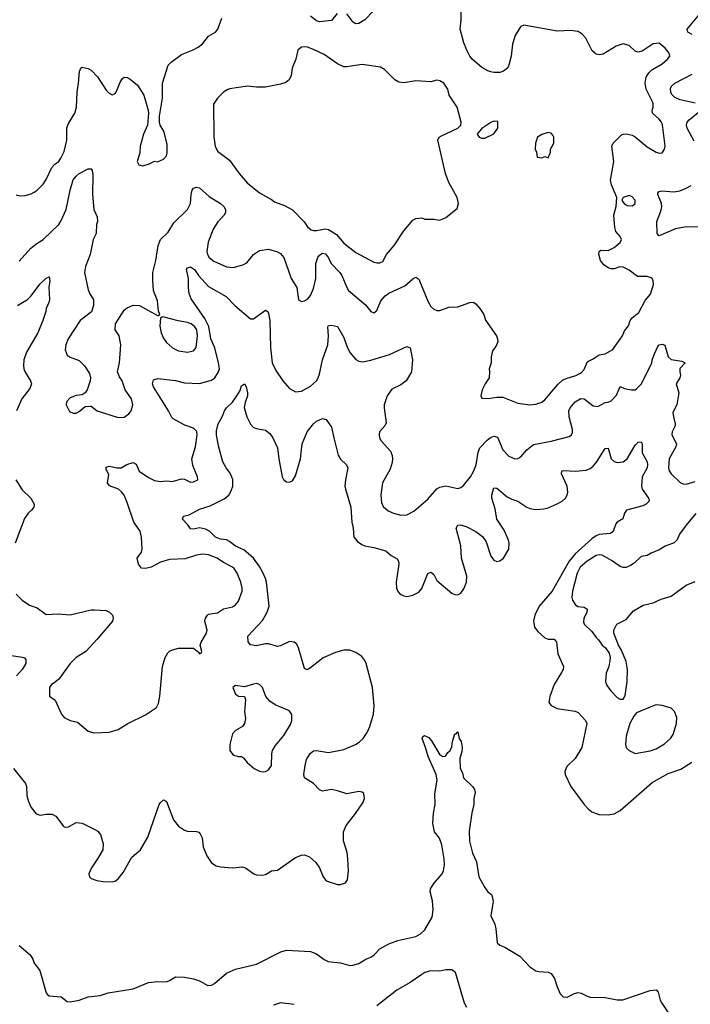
# Model space of a CAD drawing. Header units: inches. Extents: x 1473912 to 1647258, y 640388 to 773423.
# Tile 293 of 420: x 1510374 to 1514837, y 749342 to 755892. Entities that reach past the tile are written whole.
import ezdxf

# ---------------------------------------------------------------- set-up
doc = ezdxf.new("R2010")
doc.units = ezdxf.units.IN
doc.header["$MEASUREMENT"] = 0
doc.layers.add('B5714', color=7, linetype='Continuous')
doc.layers.add('B5715', color=7, linetype='Continuous')

msp = doc.modelspace()

# ---------------------------------------------------------------- linework, layer by layer
at = {"layer": 'B5714', "color": 5, "elevation": 680}
for points in [[(1510370, 749732), (1510443.7, 749670), (1510461.3, 749641.3), (1510470, 749616), (1510507.1, 749567.1), (1510550, 749418), (1510556, 749410), (1510570, 749398.8), (1510650, 749391), (1510690, 749361), (1510710, 749358.8), (1510770, 749368.5), (1510830, 749390.4), (1510910, 749400.5), (1510962, 749418), (1511130, 749444.9), (1511230, 749486.7), (1511290, 749494.2), (1511350, 749492), (1511370, 749499.3), (1511410, 749524.4), (1511470, 749522), (1511530, 749510.2), (1511570, 749496.9), (1511626.4, 749466.4), (1511650, 749468.2), (1511670, 749480.2), (1511750, 749547.9), (1511770, 749558.5), (1511810, 749575.3), (1511950, 749608), (1512112.3, 749690), (1512150, 749701.3), (1512310, 749692.2), (1512350, 749677.7), (1512399.5, 749639.5), (1512426.6, 749626.6), (1512510, 749616.6), (1512570, 749601), (1512590, 749601.4), (1512630, 749613.4), (1512678, 749642), (1512710, 749654.6), (1512732.4, 749670), (1512770, 749710.2), (1512830, 749744.2), (1512890, 749766.4), (1513010, 749792), (1513040.4, 749810), (1513070, 749838), (1513118.4, 749921.6), (1513125.3, 749970), (1513123.1, 750000)], [(1513521.1, 750000), (1513510.5, 749930), (1513536, 749876), (1513543.6, 749843.6), (1513550.6, 749750), (1513570, 749734.9), (1513602.3, 749722.3), (1513702.4, 749662.4), (1513770, 749590.8), (1513810, 749564.9), (1513830, 749559.1), (1513890, 749555.5), (1513910, 749547.7), (1513934.1, 749514.1), (1513950, 749458), (1513970, 749411.3), (1513990, 749391), (1514018, 749390), (1514066.3, 749413.7), (1514090, 749419.3), (1514110, 749415.8), (1514150, 749394.9), (1514170, 749390.3), (1514270, 749386), (1514350, 749372.3), (1514387.5, 749372.5), (1514570, 749433.4), (1514610, 749437.1), (1514622.8, 749422.8), (1514636.5, 749370), (1514647.2, 749350), (1514730, 749224.9)], [(1513350, 749320.7), (1513334.8, 749350), (1513273.4, 749553.4), (1513250, 749571.2), (1513211, 749571), (1513170, 749563.1), (1513110, 749565.5), (1513070, 749552.9), (1513050, 749541), (1512973.2, 749486.8), (1512884.1, 749435.9), (1512750, 749331.6)], [(1512200, 749340), (1512110, 749351.3), (1512063, 749337)]]:
    msp.add_lwpolyline(points, dxfattribs=at)
at = {"layer": 'B5715', "color": 5}
for points, elevation in [([(1510370, 754286.7), (1510448.2, 754371.8), (1510480.8, 754399.2), (1510530, 754429.2), (1510634.4, 754530), (1510650, 754555.3), (1510682.6, 754630), (1510710, 754758.8), (1510730, 754827.3), (1510750, 754852.4), (1510770, 754868), (1510830, 754900.7), (1510850, 754901), (1510856.3, 754890), (1510861.3, 754861.3), (1510859.2, 754730), (1510867.9, 754630), (1510890, 754581), (1510891.4, 754550), (1510885.5, 754530), (1510883.6, 754470), (1510862, 754430), (1510842.2, 754330), (1510811.3, 754250), (1510805.6, 754210), (1510830, 754094.8), (1510843.4, 754063.4), (1510865.7, 754030), (1510864.7, 753990), (1510851, 753949), (1510776.4, 753890), (1510697, 753770), (1510680.3, 753730), (1510676.4, 753696.4), (1510690, 753660.7), (1510710, 753648), (1510770, 753624.9), (1510804, 753590), (1510837.7, 753537.7), (1510844.4, 753510), (1510843.1, 753490), (1510823.8, 753430), (1510810.4, 753409.6), (1510790, 753397), (1510750, 753392.8), (1510710, 753376.3), (1510686, 753350), (1510683.8, 753330), (1510705.8, 753285.8), (1510730, 753274.8), (1510750, 753274), (1510770, 753284.9), (1510810, 753318.8), (1510842, 753322), (1510850, 753321), (1510890, 753290.8), (1511030, 753244.9), (1511070, 753248), (1511101.2, 753270), (1511115.1, 753290), (1511127, 753330), (1511117.6, 753370), (1511076.4, 753430), (1511054.8, 753490), (1511037.3, 753517.3), (1511024.4, 753550), (1511038, 753610), (1511047.1, 753730), (1511036.2, 753790), (1511008.6, 753828.6), (1511011, 753870), (1511070, 753960.4), (1511090, 753974.4), (1511130, 753992.2), (1511171.8, 753991.8), (1511290, 753924.7), (1511296.4, 753923.6), (1511306, 753930), (1511296.5, 753956.5), (1511290, 754022), (1511265.1, 754090), (1511258.9, 754158.9), (1511260.4, 754210), (1511279.3, 754290), (1511294.6, 754390), (1511309.9, 754430.1), (1511362, 754478), (1511399.1, 754540.9), (1511489.7, 754630), (1511509.7, 754670), (1511514.5, 754730), (1511522, 754758), (1511530, 754771.3), (1511550, 754778.8), (1511570, 754774), (1511635.8, 754715.8), (1511710.4, 754670), (1511732, 754650), (1511743.7, 754630), (1511743.7, 754610), (1511731.8, 754590), (1511691.8, 754548.2), (1511660.5, 754499.5), (1511628.4, 754411.6), (1511619.2, 754350), (1511623, 754330), (1511634.7, 754310), (1511665, 754285), (1511750, 754248.7), (1511795.3, 754244.7), (1511858.4, 754261.6), (1511885.5, 754274.5), (1511930, 754330.4), (1511970, 754357.4), (1512030, 754364.9), (1512090, 754347.8), (1512110, 754336.9), (1512130.8, 754310.8), (1512181.3, 754170), (1512217.3, 754110), (1512228.8, 754028.8), (1512250, 754017.1), (1512270, 754021.3), (1512290, 754032.7), (1512310, 754058), (1512330, 754104.9), (1512345.7, 754170), (1512345.8, 754270), (1512357.7, 754310), (1512370, 754326.7), (1512390, 754338.6), (1512410, 754334.7), (1512428.9, 754308.9), (1512446.5, 754270), (1512504.1, 754210), (1512517.1, 754190), (1512550.1, 754110.1), (1512562.8, 754090), (1512674.8, 753994.8), (1512710, 753951), (1512730, 753941), (1512750, 753958), (1512777.2, 754022.8), (1512805.2, 754054.8), (1512830, 754072.9), (1512938, 754122), (1512990, 754168.2), (1513010, 754179.3), (1513030, 754165.5), (1513090, 754020.5), (1513110, 753983.8), (1513130, 753965.5), (1513150, 753957.1), (1513170, 753958.4), (1513230, 753980.3), (1513290, 753982), (1513370, 754010.5), (1513392.8, 754012.8), (1513410, 754002.8), (1513437.3, 753970), (1513462, 753930), (1513473.7, 753893.7), (1513546.8, 753790), (1513554.8, 753770), (1513556.3, 753750), (1513542, 753718), (1513521, 753690), (1513511, 753650), (1513511, 753610), (1513498, 753570), (1513501, 753550), (1513498, 753510), (1513471, 753470), (1513451.3, 753430), (1513442, 753390), (1513450, 753374), (1513491.3, 753371.3), (1513550, 753382), (1513590, 753381.6), (1513690, 753342), (1513770, 753330.4), (1513810, 753334), (1513850, 753348.4), (1513870, 753362.4), (1513955.8, 753464.2), (1513986.2, 753493.8), (1514010, 753505.4), (1514075, 753525), (1514110, 753543.1), (1514130, 753566), (1514150, 753613.4), (1514159.3, 753620.7), (1514190, 753635.8), (1514230, 753663.6), (1514270, 753670.4), (1514322, 753698), (1514386.6, 753790), (1514398.4, 753821.6), (1514425.4, 753854.6), (1514437.7, 753890), (1514451, 753909), (1514494.6, 753945.4), (1514536.9, 754023.1), (1514573, 754067), (1514591.5, 754131.5), (1514590, 754155.3), (1514583.7, 754170), (1514576, 754176), (1514550, 754183.5), (1514484.9, 754184.9), (1514430, 754225.4), (1514390, 754245.1), (1514367.2, 754247.2), (1514330, 754235), (1514310, 754234.8), (1514290, 754242.2), (1514262.5, 754262.5), (1514238.9, 754290), (1514228.1, 754331.9), (1514229.8, 754350.2), (1514241.1, 754358.9), (1514290, 754357.8), (1514330, 754377), (1514369.6, 754410), (1514378.9, 754430), (1514371.2, 754450), (1514342.3, 754482.3), (1514333.8, 754510), (1514328.8, 754591.2), (1514342.7, 754650), (1514349.1, 754709.1), (1514313.3, 754793.3), (1514305.1, 754825.1), (1514327.8, 754950), (1514315.4, 755050), (1514323, 755070), (1514375.9, 755124.1), (1514390, 755131.8), (1514410, 755133.1), (1514450, 755124.6), (1514470, 755113.4), (1514550, 755045.7), (1514610, 755010.5), (1514630, 755004.9), (1514650, 755007.3), (1514666, 755030), (1514669.5, 755050.5), (1514652.6, 755192.6), (1514646, 755210), (1514630, 755231.3), (1514586, 755270), (1514584, 755290), (1514589.8, 755310.2), (1514590, 755337.2), (1514544, 755430), (1514536.5, 755470), (1514544.2, 755510), (1514561.3, 755538.7), (1514582, 755558), (1514650, 755598.9), (1514684.8, 755630), (1514700.5, 755650), (1514696.9, 755670), (1514670, 755702.9), (1514630, 755735.1), (1514590, 755732.7), (1514516.1, 755683.9), (1514490, 755677), (1514470, 755683.7), (1514430, 755720.9), (1514390, 755732), (1514343.4, 755716.6), (1514257.5, 755662.5), (1514230, 755658), (1514210, 755662.7), (1514184.7, 755684.7), (1514141.3, 755770), (1514116.6, 755796.6), (1514090, 755813.3), (1514040.6, 755820.6), (1513950, 755816.5), (1513730, 755855.1), (1513710, 755846.6), (1513702, 755838), (1513671.7, 755788.3), (1513653.1, 755730), (1513645.6, 755650), (1513630, 755589), (1513620.5, 755570), (1513593.4, 755550), (1513570, 755542), (1513530, 755540.5), (1513510, 755545.6), (1513490, 755552), (1513450, 755575.1), (1513386.3, 755630), (1513370, 755649.6), (1513350, 755689.6), (1513330, 755739.5), (1513306, 755830), (1513312.1, 755892.1), (1513310, 755992)], 760), ([(1512727.7, 755952.3), (1512670, 755892), (1512630, 755866.2), (1512610, 755864.7), (1512601.6, 755870), (1512590, 755878.9), (1512550, 755932.1)], 760), ([(1514850, 755794), (1514821.3, 755810), (1514818.8, 755818.8), (1514816.8, 755830), (1514916.8, 755950)], 740), ([(1510350, 754726.8), (1510379.8, 754719.8), (1510410, 754722), (1510450, 754733.4), (1510470, 754744), (1510490, 754757.3), (1510530, 754797.3), (1510550.8, 754829.2), (1510586.6, 754910), (1510607.9, 754932.1), (1510634, 754950), (1510648.4, 754970), (1510670, 755016.3), (1510687.1, 755090), (1510687.9, 755172.1), (1510699, 755201), (1510739.8, 755270), (1510752.2, 755310), (1510756.8, 755410), (1510766.2, 755470), (1510771.6, 755548.4), (1510781.2, 755570), (1510790, 755576.3), (1510830, 755567.7), (1510850, 755556.3), (1510891.2, 755511.2), (1510950, 755423.8), (1510970, 755404.4), (1510990, 755393), (1511010, 755402), (1511016.2, 755410), (1511042.5, 755477.5), (1511058, 755502), (1511069.6, 755510.4), (1511090, 755507.7), (1511110, 755497.1), (1511156.9, 755456.9), (1511200.3, 755390), (1511228.7, 755290), (1511230.6, 755270), (1511224.9, 755190), (1511197.6, 755130), (1511176.4, 755050), (1511173, 755007), (1511156, 754950), (1511166.8, 754926.8), (1511190, 754921), (1511230, 754931), (1511270, 754950.8), (1511290, 754947.7), (1511330, 754964), (1511350, 754987.3), (1511355.6, 755004.4), (1511355.2, 755064.8), (1511333.3, 755150), (1511309.4, 755190), (1511304.5, 755210), (1511303.7, 755250), (1511325.1, 755370), (1511324.2, 755470), (1511362.7, 755590), (1511381.2, 755610), (1511450, 755661.6), (1511528.3, 755691.7), (1511560.9, 755710), (1511590, 755732.4), (1511630, 755783.1), (1511678, 755810), (1511692, 755830), (1511718, 755902)], 780), ([(1512485.7, 755934.3), (1512450, 755887.6), (1512390, 755879.5), (1512370, 755879), (1512350, 755885), (1512310, 755915.1)], 760), ([(1514870, 755337), (1514770, 755358.9), (1514733.7, 755373.7), (1514713.8, 755393.8), (1514706.8, 755410), (1514705.9, 755434.1), (1514712.4, 755450), (1514734.7, 755470), (1514849.9, 755530.1)], 740), ([(1514863.6, 755083.6), (1514815.3, 755170), (1514811.6, 755190), (1514817.1, 755210), (1514830, 755226.7), (1514890, 755275.8)], 740), ([(1514990.9, 754510.9), (1514810, 754514.4), (1514739, 754501), (1514630, 754453.6), (1514616.3, 754470), (1514614.7, 754550), (1514641.6, 754618.4), (1514647.9, 754650), (1514645.7, 754670), (1514620.5, 754730), (1514621.5, 754738.6), (1514629, 754750), (1514647.3, 754752.7), (1514727.7, 754747.7), (1514766.4, 754753.6), (1514809.4, 754770.6), (1514843.1, 754790)], 740), ([(1510350.5, 752070.5), (1510390.5, 752030.5), (1510438, 751998), (1510490, 751978.7), (1510550, 751934.6), (1510630, 751939.5), (1510710, 751933.4), (1510850, 751966), (1510870, 751966), (1510950, 751960.7), (1510970.5, 751950.5), (1510990.8, 751930), (1510996.3, 751910), (1510990.5, 751890), (1510890.3, 751770), (1510814.4, 751690), (1510750, 751649.7), (1510710.4, 751610), (1510634.3, 751505.7), (1510610, 751484), (1510584.7, 751470), (1510571.3, 751450), (1510572.7, 751392.7), (1510610, 751364.7), (1510652.5, 751272.5), (1510670, 751250.8), (1510710, 751230.8), (1510758.5, 751218.5), (1510830, 751158.8), (1510867.9, 751147.9), (1510970, 751152.7), (1511030, 751170.4), (1511094, 751210), (1511212.1, 751267.9), (1511283.2, 751316.8), (1511297.5, 751342.5), (1511307.2, 751392.8), (1511324.5, 751590), (1511342.7, 751650), (1511360.1, 751679.9), (1511370, 751691), (1511390, 751701), (1511430, 751711.3), (1511530, 751712), (1511564.7, 751684.7), (1511570, 751674), (1511582, 751678), (1511586, 751690), (1511575.3, 751730), (1511582, 751750), (1511617, 751810), (1511621.6, 751830), (1511605.3, 751890), (1511609.9, 751910.1), (1511622.6, 751930), (1511630, 751936.5), (1511690, 751946.5), (1511730, 751971.8), (1511790, 751985.7), (1511810, 751998.7), (1511830, 752023), (1511854, 752090), (1511855.1, 752110), (1511846.4, 752150), (1511821.4, 752210), (1511800.4, 752240.4), (1511790.4, 752250.4), (1511730, 752281.9), (1511688.9, 752310), (1511630, 752331.4), (1511590, 752336.9), (1511550, 752330.9), (1511474.3, 752305.7), (1511370, 752301.5), (1511310, 752283.8), (1511249.5, 752250.5), (1511210, 752241.6), (1511184.1, 752244.1), (1511163.5, 752270), (1511155.4, 752310), (1511183.5, 752350), (1511189.7, 752370), (1511185.1, 752450), (1511175.6, 752490), (1511134, 752550), (1511090, 752679.3), (1511068.3, 752730), (1511052.2, 752752.2), (1511031.5, 752770), (1510971.4, 752791.4), (1510958, 752810), (1510966.6, 752866.6), (1510950, 752899), (1510950, 752916.3), (1510970, 752920.9), (1511022, 752910), (1511050, 752910.3), (1511087.1, 752932.9), (1511130, 752945.8), (1511150, 752934.4), (1511169.4, 752889.4), (1511230, 752846.9), (1511270, 752826.4), (1511310, 752819.7), (1511350, 752823.8), (1511390, 752820.3), (1511450, 752838.7), (1511470, 752834.4), (1511510, 752815.5), (1511530, 752817.3), (1511559, 752830), (1511557.2, 752850), (1511525.6, 752925.6), (1511518.5, 752970), (1511543, 753050), (1511556, 753130), (1511552, 753152), (1511530, 753175), (1511473.9, 753193.9), (1511395.8, 753235.8), (1511385.4, 753245.4), (1511365.1, 753290), (1511263.5, 753450), (1511256.9, 753470), (1511263.9, 753496.1), (1511293.8, 753506.2), (1511410, 753491), (1511470, 753475.8), (1511570, 753471.1), (1511650, 753494), (1511672.9, 753510), (1511697.5, 753550), (1511702.5, 753570), (1511697.6, 753610), (1511673.5, 753710), (1511646.4, 753770), (1511631.5, 753851.5), (1511605.1, 753905.1), (1511516, 754036), (1511501.5, 754070), (1511496.4, 754110), (1511496.4, 754170), (1511484.7, 754230), (1511490, 754242), (1511510, 754248.8), (1511536.5, 754230), (1511562.8, 754190), (1511630, 754116.9), (1511748.2, 754050), (1511805.3, 753990), (1511910, 753901.6), (1511930, 753902.4), (1512010, 753960.5), (1512028.5, 753948.5), (1512038.4, 753890), (1512042.2, 753710), (1512054.6, 753610), (1512078.7, 753558.7), (1512124.4, 753490), (1512170, 753438.4), (1512210, 753415.8), (1512250, 753421.3), (1512310, 753453.8), (1512350, 753489.2), (1512360.9, 753510), (1512370, 753533), (1512389.9, 753630), (1512424.5, 753730), (1512429.8, 753789.8), (1512423.7, 753850), (1512430, 753858.8), (1512450, 753860.7), (1512490, 753850.6), (1512530, 753778.4), (1512550, 753720.4), (1512570, 753678.7), (1512610, 753631.8), (1512630, 753620.3), (1512656.5, 753616.5), (1512710, 753626.4), (1512835.5, 753664.5), (1512950, 753718), (1512973.4, 753710), (1512987.3, 753630), (1512980.5, 753550), (1512945.3, 753490), (1512910, 753463.1), (1512850, 753435.3), (1512818.6, 753390), (1512800.3, 753330), (1512798.9, 753310), (1512813.7, 753210), (1512803, 753190), (1512768.7, 753151.3), (1512765.5, 753130), (1512768.2, 753110), (1512779.3, 753090), (1512842.4, 753022.4), (1512853.1, 752993.1), (1512855.5, 752970), (1512853.4, 752946.6), (1512839, 752901), (1512787.7, 752810), (1512776.5, 752730), (1512780.7, 752680.7), (1512793.8, 752653.8), (1512825.7, 752625.7), (1512861, 752610), (1512910, 752597), (1512950, 752598.4), (1512998, 752622), (1513090, 752701.6), (1513150, 752771.7), (1513170, 752783.1), (1513210, 752790.2), (1513290, 752773.7), (1513310, 752779.5), (1513327.5, 752792.5), (1513373.5, 752850), (1513393.9, 752886.1), (1513411.4, 752930), (1513425.5, 753014.5), (1513437, 753043), (1513484, 753096), (1513508.1, 753111.9), (1513530, 753121.1), (1513554.4, 753114.4), (1513590.3, 753030), (1513630, 752988.9), (1513670, 752970.4), (1513690, 752972.7), (1513710, 752984.9), (1513748.3, 753031.7), (1513794.5, 753065.5), (1513911.3, 753088.7), (1514030, 753120.3), (1514046.6, 753130), (1514053.9, 753146.1), (1514053.2, 753166.8), (1514030.6, 753250), (1514029.3, 753290), (1514037.8, 753310), (1514070, 753350.2), (1514108.6, 753371.4), (1514130, 753369.1), (1514190, 753322.8), (1514220.8, 753319.2), (1514270, 753345.7), (1514290, 753347.6), (1514310, 753356.5), (1514345.5, 753394.5), (1514370, 753451.7), (1514399.6, 753439.6), (1514444.7, 753430), (1514470, 753430.3), (1514482.2, 753437.8), (1514510, 753468.5), (1514570, 753586), (1514581.5, 753610), (1514583.8, 753630), (1514597.8, 753670), (1514621, 753719), (1514630, 753728.7), (1514650, 753734.2), (1514667.8, 753727.8), (1514690, 753650.4), (1514710, 753631.3), (1514780.5, 753620.5), (1514803.8, 753610), (1514768, 753572), (1514766.6, 753550), (1514772.7, 753527.3), (1514768.1, 753510), (1514742.5, 753470), (1514761, 753410), (1514746.8, 753330), (1514721.4, 753278.6), (1514724.2, 753250), (1514737.3, 753202.7), (1514736.6, 753190), (1514716.8, 753150), (1514713.5, 753130), (1514745, 753070), (1514739.8, 753050), (1514695.6, 752970), (1514692.1, 752910), (1514696.1, 752890), (1514708.8, 752870), (1514770, 752812.4), (1514790, 752804.5), (1514810, 752803.2), (1514870, 752819.5)], 740), ([(1510358.7, 753990), (1510426, 754030), (1510448.1, 754051.9), (1510510, 754134.9), (1510550, 754172.7), (1510570, 754181), (1510574.7, 754154.7), (1510566.7, 754110), (1510571.8, 754030), (1510568.7, 754010), (1510550.4, 753970), (1510548.2, 753950), (1510528.4, 753890), (1510494.9, 753810), (1510419, 753681), (1510401.8, 753630), (1510398.2, 753590), (1510401.2, 753570), (1510410, 753546.4), (1510446, 753490), (1510451.7, 753470), (1510440.9, 753439.1), (1510387.6, 753370), (1510351.6, 753290)], 740), ([(1510331.7, 750910), (1510411.6, 750811.6), (1510418.8, 750790), (1510421.3, 750730), (1510431.5, 750691.5), (1510450, 750650.8), (1510484, 750610), (1510510, 750600.7), (1510550, 750607.3), (1510590, 750606.8), (1510613.8, 750593.8), (1510662, 750530), (1510670, 750522), (1510679.9, 750519.9), (1510698.3, 750521.7), (1510750, 750550.7), (1510790, 750547.3), (1510870, 750508), (1510893, 750493), (1510911.8, 750471.8), (1510930.4, 750410), (1510926, 750370), (1510892.4, 750310), (1510850.6, 750250), (1510834, 750210), (1510838.8, 750190), (1510850, 750178.8), (1510886.2, 750166.2), (1510930, 750159.3), (1510990, 750155.5), (1511010, 750162), (1511030, 750177.3), (1511062.3, 750217.7), (1511119.5, 750320.5), (1511178.3, 750370), (1511227, 750453), (1511302.4, 750670), (1511310, 750684), (1511330, 750702.8), (1511350, 750690.8), (1511396.9, 750570), (1511430, 750526.3), (1511470, 750500.3), (1511490, 750494.6), (1511550.4, 750490.4), (1511566, 750486), (1511575.8, 750475.8), (1511588.6, 750448.6), (1511595.5, 750390), (1511619.1, 750330), (1511650, 750282.8), (1511682, 750262), (1511710, 750255.5), (1511790, 750250.4), (1511855.6, 750255.6), (1511876, 750250), (1511931, 750210), (1511950, 750203.7), (1511990, 750201.7), (1512010, 750205.7), (1512050, 750228.7), (1512090, 750234.9), (1512210, 750317.6), (1512250, 750334.9), (1512270, 750335.5), (1512303.1, 750323.1), (1512345.7, 750285.7), (1512369.1, 750249.1), (1512394.4, 750190), (1512408.2, 750170), (1512421.2, 750161.2), (1512490, 750138), (1512510, 750138), (1512541.2, 750150), (1512555.1, 750170), (1512562, 750230), (1512558.7, 750310), (1512552.7, 750352.7), (1512529.7, 750429.7), (1512529.7, 750490), (1512547.6, 750532.4), (1512609.8, 750610.2), (1512657.6, 750682.4), (1512668, 750710), (1512663.5, 750743.5), (1512653.5, 750753.5), (1512630, 750756.5), (1512550, 750741.8), (1512490, 750761.8), (1512450, 750769.8), (1512390, 750760.4), (1512370, 750768.3), (1512330, 750810.8), (1512269, 750849), (1512264.5, 750870), (1512272.8, 750930), (1512283.5, 750970), (1512307.2, 751010), (1512330, 751027.4), (1512350, 751030.2), (1512430, 751016.2), (1512530, 751036.2), (1512608.9, 751071.1), (1512633.2, 751086.8), (1512658.9, 751110), (1512686.6, 751150), (1512704.7, 751190), (1512728.7, 751271.3), (1512732.2, 751327.8), (1512722, 751450), (1512679.5, 751610), (1512670.6, 751630), (1512650, 751655.3), (1512610, 751681.7), (1512570, 751697), (1512530, 751698.5), (1512476.7, 751683.3), (1512393.3, 751646.7), (1512310, 751579.7), (1512288, 751568), (1512270, 751576), (1512230, 751712.7), (1512217.3, 751737.3), (1512201.2, 751750), (1512170, 751755.4), (1512110, 751727.1), (1512090, 751722.5), (1512030, 751739.8), (1512010, 751740.3), (1511947.7, 751727.7), (1511910, 751733.3), (1511893.3, 751753.3), (1511891.1, 751790), (1511990, 751894.7), (1512020.7, 751950), (1512034.2, 751990), (1512016.1, 752150), (1512010, 752174.5), (1511990, 752218), (1511970, 752254.2), (1511929.8, 752310), (1511864.7, 752364.7), (1511809.6, 752390), (1511770, 752421.3), (1511750.9, 752430.9), (1511710, 752435.8), (1511678, 752450), (1511637, 752490), (1511610, 752503.1), (1511570, 752511), (1511530, 752502.4), (1511510, 752505.2), (1511492.6, 752532.6), (1511458, 752570), (1511464, 752590), (1511501.6, 752598.4), (1511570, 752635.2), (1511642.3, 752657.7), (1511734.5, 752705.5), (1511765.1, 752730), (1511782.1, 752757.9), (1511792.2, 752790), (1511792.7, 752832.7), (1511775.5, 752875.5), (1511748.3, 752910), (1511726, 752950), (1511696.3, 753056.3), (1511682.7, 753130), (1511683.7, 753156.3), (1511695.6, 753204.4), (1511724.5, 753255.5), (1511737.6, 753290), (1511749.8, 753310.2), (1511790, 753348), (1511810, 753376.3), (1511838.6, 753421.4), (1511850, 753457.3), (1511870, 753470.7), (1511880.4, 753450), (1511890.2, 753410), (1511891, 753390), (1511874.8, 753345.2), (1511868.6, 753311.4), (1511885.1, 753250), (1511910, 753201.1), (1511930, 753180.3), (1511950, 753172), (1512010, 753161.3), (1512038.2, 753138.2), (1512058.7, 753110), (1512090, 753044.7), (1512098, 752970), (1512121.7, 752850), (1512130, 752833.4), (1512150, 752818.4), (1512170, 752816.4), (1512190, 752823.8), (1512210, 752857.3), (1512242.2, 752970), (1512253, 753070), (1512286, 753150), (1512330, 753204), (1512350, 753220.5), (1512390, 753238), (1512413.4, 753233.4), (1512450, 753182), (1512463.7, 753110), (1512494.4, 752994.4), (1512508.2, 752968.2), (1512548.2, 752930), (1512558, 752910), (1512542, 752830), (1512538.6, 752790), (1512541.2, 752770), (1512578.8, 752650), (1512584.2, 752550), (1512593.2, 752510), (1512598.7, 752450), (1512621.2, 752421.2), (1512650, 752400.4), (1512671.5, 752391.5), (1512730, 752381.5), (1512810, 752358.7), (1512847, 752327), (1512885.1, 752305.1), (1512895.6, 752290), (1512897.3, 752270), (1512880.2, 752150), (1512882.3, 752110), (1512890, 752087.7), (1512905.5, 752070), (1512930, 752058.7), (1512950, 752055.3), (1512990, 752063.6), (1513030, 752084.4), (1513050, 752108.9), (1513090, 752208.7), (1513110, 752217.4), (1513130, 752200.5), (1513150, 752160.3), (1513250, 752076.3), (1513270, 752067.3), (1513290, 752066.8), (1513310, 752077.3), (1513330, 752104.9), (1513347.8, 752150), (1513350.6, 752190), (1513314, 752310), (1513309, 752391), (1513279.2, 752510), (1513289.8, 752530.2), (1513310, 752531.1), (1513350, 752519), (1513410, 752487.5), (1513453.4, 752453.4), (1513479.1, 752419.1), (1513510, 752323.1), (1513530, 752296.5), (1513550, 752288.4), (1513568.7, 752291.3), (1513594.7, 752310), (1513629.7, 752370), (1513630.6, 752410), (1513627.1, 752430), (1513597.2, 752497.2), (1513549.2, 752570), (1513537.8, 752637.8), (1513517.2, 752710), (1513516, 752730), (1513530, 752778.8), (1513550, 752776.3), (1513619, 752719), (1513650, 752701.6), (1513690, 752689.2), (1513748.8, 752648.8), (1513770, 752639.7), (1513810, 752633.4), (1513862.6, 752637.4), (1513890, 752644.4), (1513950, 752670.3), (1513983.6, 752690), (1514005.6, 752710), (1514017.7, 752730), (1514022.3, 752750), (1514017.1, 752790), (1513980.5, 752870), (1513981.2, 752890), (1513990, 752893.7), (1514072.2, 752887.8), (1514144.5, 752895.5), (1514170, 752905.5), (1514190, 752920.9), (1514212.4, 752947.6), (1514270, 753039.1), (1514290, 753041), (1514311.4, 752971.4), (1514330, 752952.2), (1514350, 752947), (1514390, 752950.3), (1514416.3, 752970), (1514470, 753060.7), (1514490, 753080.7), (1514510, 753084.7), (1514516.3, 753070), (1514517.1, 753010), (1514550, 752950.8), (1514552.3, 752932.3), (1514549, 752910), (1514516, 752850), (1514512.7, 752790), (1514516, 752770), (1514558, 752710), (1514562.8, 752690), (1514542.8, 752670), (1514521.1, 752658.9), (1514411.6, 752628.4), (1514399.5, 752610), (1514387.6, 752572.4), (1514350.2, 752549.7), (1514340.7, 752539.3), (1514326.5, 752493.5), (1514317.8, 752482.2), (1514305.4, 752474.6), (1514230, 752467.4), (1514210, 752458.4), (1514181.1, 752438.9), (1514070, 752339.3), (1514030.6, 752289.4), (1513917, 752090), (1513830.6, 751990), (1513801.8, 751930), (1513792.9, 751890), (1513800.2, 751850), (1513821.3, 751821.3), (1513870, 751779.6), (1513890, 751771.3), (1513930, 751771.3), (1513940.5, 751760.5), (1513945.5, 751750), (1513954.5, 751674.5), (1513992.3, 751590), (1513990.2, 751570), (1513980.2, 751550), (1513930.3, 751470), (1513901.3, 751390), (1513894.8, 751350), (1513911, 751330), (1513951.3, 751310), (1514070, 751291.6), (1514090, 751283.7), (1514140.3, 751230), (1514148.8, 751210), (1514115.6, 751050), (1514070, 750977.6), (1514015.6, 750924.4), (1514003.1, 750890), (1514004.9, 750870), (1514041.5, 750790), (1514130.3, 750670), (1514159.6, 750639.6), (1514182.5, 750622.5), (1514210, 750610.2), (1514230, 750604.9), (1514290, 750602.6), (1514330, 750609.2), (1514370, 750631.3), (1514582.5, 750817.5), (1514690, 750877.8), (1514773, 750907), (1514846.3, 750953.7)], 720), ([(1510347, 752830), (1510390, 752763.8), (1510448.5, 752710), (1510470.6, 752670), (1510467.7, 752650), (1510453.4, 752630), (1510430, 752609.3), (1510406.7, 752573.3), (1510343.1, 752410)], 740), ([(1514873.8, 752606.2), (1514808.9, 752530), (1514765.7, 752470), (1514748.8, 752431.2), (1514730, 752412.3), (1514670, 752389.6), (1514630, 752365.6), (1514576.1, 752343.9), (1514550, 752326.6), (1514510, 752322), (1514463.4, 752276.6), (1514439.7, 752260.3), (1514410, 752248.4), (1514390, 752247.4), (1514370, 752255), (1514313.5, 752293.5), (1514250, 752329), (1514230, 752333), (1514210, 752328.3), (1514150, 752289.2), (1514104.3, 752250), (1514083.6, 752210), (1514052.4, 752090), (1514049, 752049), (1514054, 752030), (1514070, 752002), (1514088.2, 751988.2), (1514130, 751983.6), (1514151.6, 751970), (1514149.1, 751950), (1514127.8, 751907.8), (1514126.3, 751886.3), (1514130.7, 751870), (1514182, 751822), (1514210, 751781), (1514227.1, 751767.1), (1514251.3, 751730), (1514273.7, 751713.7), (1514298, 751678), (1514304, 751650), (1514302, 751630), (1514294, 751590), (1514276.1, 751543.9), (1514271.8, 751490), (1514282.4, 751462.4), (1514310, 751426), (1514350, 751382), (1514370, 751370.8), (1514390, 751371.3), (1514403.7, 751396.3), (1514417.4, 751490), (1514419.7, 751570), (1514410, 751622), (1514378.9, 751698.9), (1514359, 751730), (1514328, 751810), (1514328, 751830), (1514348, 751870), (1514410, 751901), (1514460.1, 751959.9), (1514523.6, 751996.4), (1514590, 752013.4), (1514642.3, 752037.7), (1514710, 752058), (1514810, 752130.4), (1514870, 752154.4)], 740), ([(1510290, 751665.7), (1510390, 751652.2), (1510405.8, 751645.8), (1510414.4, 751634.4), (1510414, 751610), (1510390.3, 751570), (1510352, 751528)], 720), ([(1513123.1, 750000), (1513121, 750030), (1513106.6, 750090), (1513108.3, 750110), (1513130, 750146), (1513185.8, 750210), (1513195.2, 750230), (1513201.3, 750270), (1513199.1, 750310), (1513183.2, 750403.2), (1513167.4, 750447.4), (1513134.7, 750490), (1513124.2, 750544.2), (1513126.9, 750613.1), (1513138, 750670), (1513137.6, 750742.4), (1513152.5, 750832.5), (1513145.2, 750870), (1513091.8, 750990), (1513075.6, 751050), (1513052, 751110), (1513056, 751124), (1513069.1, 751130.9), (1513096.7, 751116.7), (1513115.1, 751095.1), (1513170, 751001), (1513190, 750991.3), (1513208, 750992), (1513223.1, 751016.9), (1513238, 751030), (1513250, 751054), (1513254, 751090), (1513270, 751141), (1513278, 751142), (1513290, 751154), (1513298.8, 751110), (1513312.2, 751090), (1513318.7, 751050), (1513317.3, 751022.7), (1513302.5, 750977.5), (1513304.7, 750910), (1513322, 750882), (1513327.5, 750847.5), (1513390, 750787.7), (1513401.3, 750770), (1513406, 750750), (1513396, 750710), (1513396.3, 750670), (1513383.7, 750616.3), (1513365.8, 750494.2), (1513367.7, 750427.7), (1513388.2, 750348.2), (1513413.2, 750290), (1513430.3, 750190), (1513470, 750118.8), (1513490, 750091), (1513513, 750073), (1513518.5, 750058.5), (1513524.9, 750024.9), (1513521.1, 750000)], 680)]:
    msp.add_lwpolyline(points, dxfattribs=dict(at, elevation=elevation))
for points, elevation in [([(1512270, 755712.3), (1512250, 755709.3), (1512224, 755690), (1512210.7, 755630), (1512187.7, 755570), (1512179.8, 755520.2), (1512167.1, 755492.9), (1512144.5, 755475.5), (1512110, 755462.7), (1512010, 755442.7), (1511950, 755442.7), (1511890, 755449.3), (1511770, 755431.8), (1511753.7, 755426.3), (1511731.3, 755410), (1511691.3, 755370), (1511664, 755330), (1511666.2, 755113.8), (1511674.8, 755050), (1511690, 755018), (1511770, 754958.8), (1511834.4, 754870), (1511887.3, 754807.3), (1511970, 754740.7), (1512050, 754696.3), (1512070, 754680.5), (1512136.7, 754656.7), (1512190, 754627.7), (1512266.9, 754546.9), (1512290, 754514.8), (1512314.4, 754494.4), (1512328.8, 754488.8), (1512348.9, 754488.9), (1512410, 754501.3), (1512430, 754497.3), (1512482.4, 754462.4), (1512530, 754406.7), (1512610, 754342.6), (1512730, 754279.5), (1512750, 754274), (1512770, 754275.8), (1512790, 754284.4), (1512815.8, 754330), (1512865.4, 754390), (1512931.3, 754488.7), (1512990, 754558.8), (1513010, 754570.7), (1513050, 754574), (1513070, 754566), (1513130, 754566), (1513170, 754558), (1513210, 754576), (1513284.7, 754635.3), (1513294, 754670), (1513286, 754710), (1513230, 754809.2), (1513208.7, 754868.7), (1513156, 755090), (1513165.2, 755110), (1513180.1, 755119.9), (1513289, 755170), (1513309, 755190), (1513312.7, 755210), (1513284.5, 755310), (1513232.7, 755390), (1513222.7, 755430), (1513197, 755470), (1513170, 755486.6), (1513150, 755489.3), (1513110, 755479.3), (1513010, 755485.2), (1512930, 755473.2), (1512896.5, 755476.5), (1512870, 755493.2), (1512801.2, 755561.2), (1512775.9, 755575.9), (1512653.8, 755593.8), (1512550, 755578), (1512530, 755578.9), (1512490, 755597.6), (1512400.5, 755660.5), (1512330, 755693.6), (1512290, 755709.4)], 780), ([(1513530, 755218), (1513510, 755208), (1513450, 755168.7), (1513422, 755138), (1513418, 755130), (1513432, 755110), (1513450, 755104), (1513470, 755104.9), (1513530, 755132), (1513555.3, 755170), (1513555.3, 755215.3)], 780), ([(1513890, 755142), (1513850, 755128.7), (1513821, 755110), (1513806, 755070), (1513804.7, 755030), (1513814, 755010), (1513818, 754978), (1513850, 754974), (1513870, 754982), (1513890, 754974), (1513906, 755010), (1513906, 755030), (1513928, 755070), (1513928.7, 755090), (1513928.7, 755110), (1513923.1, 755123.1), (1513910, 755138)], 780), ([(1514430, 754722.4), (1514391.3, 754710), (1514383.6, 754696.4), (1514382, 754690), (1514396, 754670), (1514416.3, 754656.3), (1514450, 754654.9), (1514470, 754668.4), (1514470, 754691.1), (1514450, 754714.8)], 760), ([(1511325.4, 753914.6), (1511311.3, 753908.7), (1511307.2, 753852.8), (1511314.9, 753810), (1511330, 753772.7), (1511350, 753745.7), (1511390, 753710.3), (1511430, 753688.9), (1511490, 753680.3), (1511530, 753688.8), (1511548.3, 753711.7), (1511557.5, 753790), (1511553.7, 753830), (1511540.2, 753850), (1511515.1, 753870), (1511490, 753878), (1511427.8, 753887.8)], 760), ([(1511950, 751475.1), (1511930, 751472.3), (1511870, 751454), (1511810, 751462), (1511792, 751450), (1511810, 751404.7), (1511830, 751392), (1511871, 751390), (1511876, 751370), (1511870.8, 751290), (1511876.8, 751243.2), (1511870.7, 751210), (1511856, 751190), (1511810, 751164), (1511790, 751142), (1511772.7, 751070), (1511773.4, 751030), (1511790, 751006), (1511799.8, 750999.8), (1511828.9, 750991.1), (1511850, 750991), (1511862.5, 750982.5), (1511887.3, 750950), (1511934, 750910), (1511970, 750892.2), (1511990, 750888.5), (1512010, 750890.4), (1512030, 750902.4), (1512049.6, 750930), (1512052.3, 751007.7), (1512057.4, 751030), (1512077.2, 751062.8), (1512132.8, 751130), (1512176.2, 751203.8), (1512185.7, 751230), (1512184.7, 751270), (1512171.5, 751290), (1512158.9, 751298.9), (1512074, 751334), (1512038.6, 751358.6), (1512012.3, 751390), (1511989.2, 751450), (1511970, 751469.2)], 740), ([(1514610, 751334), (1514597.3, 751330), (1514479.8, 751280.2), (1514461.4, 751258.6), (1514434.8, 751210), (1514410, 751126), (1514404.9, 751070), (1514411, 751050), (1514431, 751030), (1514470, 751010.6), (1514570, 751028.5), (1514610, 751042), (1514665.3, 751074.7), (1514705.1, 751110), (1514722.3, 751137.7), (1514746.3, 751210), (1514748, 751250), (1514733, 751290), (1514710, 751311.1), (1514650, 751330.8)], 740)]:
    msp.add_lwpolyline(points, close=True, dxfattribs=dict(at, elevation=elevation))

doc.saveas('drawing.dxf')
